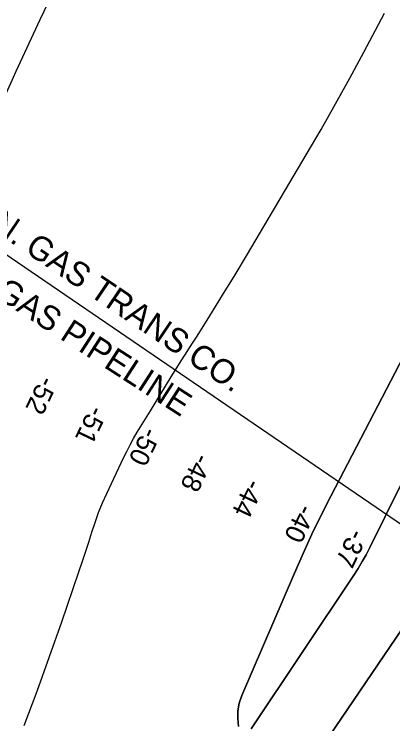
# Model space of a CAD drawing. Extents: x 3923531 to 3943530, y 207391 to 229799.
# Drawn here: x 3936249 to 3936907, y 219861 to 221095 of the extents above; entities that cross this region are included whole.
import ezdxf

# ---------------------------------------------------------------- set-up
doc = ezdxf.new("R2010")
doc.units = 0
for name, color, linetype in [('V-RIVR-RANG', 7, 'Continuous'), ('V-TOPO-DPTH', 7, 'Continuous'), ('V-TOPO-MAJR', 7, 'Continuous'), ('V-TOPO-MINR', 7, 'Continuous'), ('V-UTIL-IDEN', 7, 'Continuous'), ('V-UTIL-LINE', 7, 'Continuous')]:
    doc.layers.add(name, color=color, linetype=linetype)

msp = doc.modelspace()

# ---------------------------------------------------------------- linework, layer by layer
at = {"layer": 'V-TOPO-DPTH'}
for points in [[(3937135.3, 220711.2), (3936866.7, 220167.6), (3936860.4, 220155.3), (3936853.7, 220143.2), (3936846.6, 220131.4), (3936839.2, 220119.8), (3936660.7, 219852.4)], [(3936660.7, 219852.4), (3936839.2, 220119.8), (3936846.6, 220131.4), (3936853.7, 220143.2), (3936860.4, 220155.3), (3936866.7, 220167.6), (3937135.3, 220711.2)], [(3936639, 219856.6), (3936637.5, 219870.3), (3936637.5, 219883.9), (3936640.1, 219897.3), (3936644.4, 219910.5), (3936735.9, 220123.2), (3936750.9, 220157.1), (3936766.4, 220190.7), (3936782.7, 220224), (3936799.4, 220257.1), (3937007.7, 220658)], [(3937007.7, 220658), (3936799.4, 220257.1), (3936782.7, 220224), (3936766.4, 220190.7), (3936750.9, 220157.1), (3936735.9, 220123.2), (3936644.4, 219910.5), (3936640.1, 219897.3), (3936637.5, 219883.9), (3936637.5, 219870.3), (3936639, 219856.6)], [(3936691.3, 219684.9), (3936943.7, 220057.1)], [(3936943.7, 220057.1), (3936691.3, 219684.9)]]:
    msp.add_lwpolyline(points, dxfattribs=at)
at = {"layer": 'V-TOPO-MAJR'}
for points in [[(3936336.9, 221174.9), (3936294.1, 221085.2), (3936252.1, 220995.1), (3936211.3, 220904.4)], [(3936266.7, 219858.3), (3936289, 219918.2), (3936310.7, 219978.3), (3936331.9, 220038.7), (3936361.7, 220125.2), (3936367.6, 220142.4), (3936373.3, 220159.6), (3936378.8, 220177), (3936384.1, 220194.3), (3936389.8, 220211.5), (3936395.9, 220228.6), (3936402.8, 220245.4), (3936410.2, 220261.9), (3936439.1, 220323.5), (3936444.7, 220334.9), (3936450.5, 220346.1), (3936456.7, 220357.1), (3936463.1, 220368), (3936485.9, 220405.6), (3936504, 220435.1), (3936522.2, 220464.5), (3936540.6, 220493.8), (3936559.1, 220523.1), (3936566.9, 220535.3), (3936589.2, 220570.7), (3936611.2, 220606.2), (3936632.9, 220641.9), (3936654.4, 220677.8), (3936756.5, 220850.1), (3936782.2, 220894.3), (3936807.5, 220938.7), (3936832.2, 220983.5), (3936856.4, 221028.6), (3936892.3, 221096.8)]]:
    msp.add_lwpolyline(points, dxfattribs=at)
at = {"layer": 'V-TOPO-MINR'}
for points in [[(3937135.3, 220711.2), (3936866.7, 220167.6), (3936860.4, 220155.3), (3936853.7, 220143.2), (3936846.6, 220131.4), (3936839.2, 220119.8), (3936660.7, 219852.4)], [(3936639, 219856.6), (3936637.5, 219870.3), (3936637.5, 219883.9), (3936640.1, 219897.3), (3936644.4, 219910.5), (3936735.9, 220123.2), (3936750.9, 220157.1), (3936766.4, 220190.7), (3936782.7, 220224), (3936799.4, 220257.1), (3937007.7, 220658)], [(3936691.3, 219684.9), (3936943.7, 220057.1)]]:
    msp.add_lwpolyline(points, dxfattribs=at)
at = {"layer": 'V-UTIL-LINE'}
msp.add_line((3933790.7, 222348.7), (3937515.3, 219801.9), dxfattribs=at)

# ---------------------------------------------------------------- texts
at = {"layer": 'V-RIVR-RANG'}
for s, p in [('-52', (3936295.9, 220468.1)), ('-51', (3936382.1, 220416.6)), ('-50', (3936475, 220379.1)), ('-48', (3936565.1, 220333.6)), ('-44', (3936654.8, 220289.1)), ('-40', (3936745, 220245.4)), ('-37', (3936833.9, 220202.2))]:
    msp.add_text(s, height=33.5, rotation=244.4891, dxfattribs=at).set_placement(p)
at = {"layer": 'V-UTIL-IDEN'}
for s, rotation, p in [('TENN. GAS TRANS CO.', 325.959, (3936113.4, 220785.3)), ('1-20" GAS PIPELINE', 327.1269, (3936090, 220684.5))]:
    msp.add_text(s, height=42, rotation=rotation, dxfattribs=at).set_placement(p)

doc.saveas('drawing.dxf')
